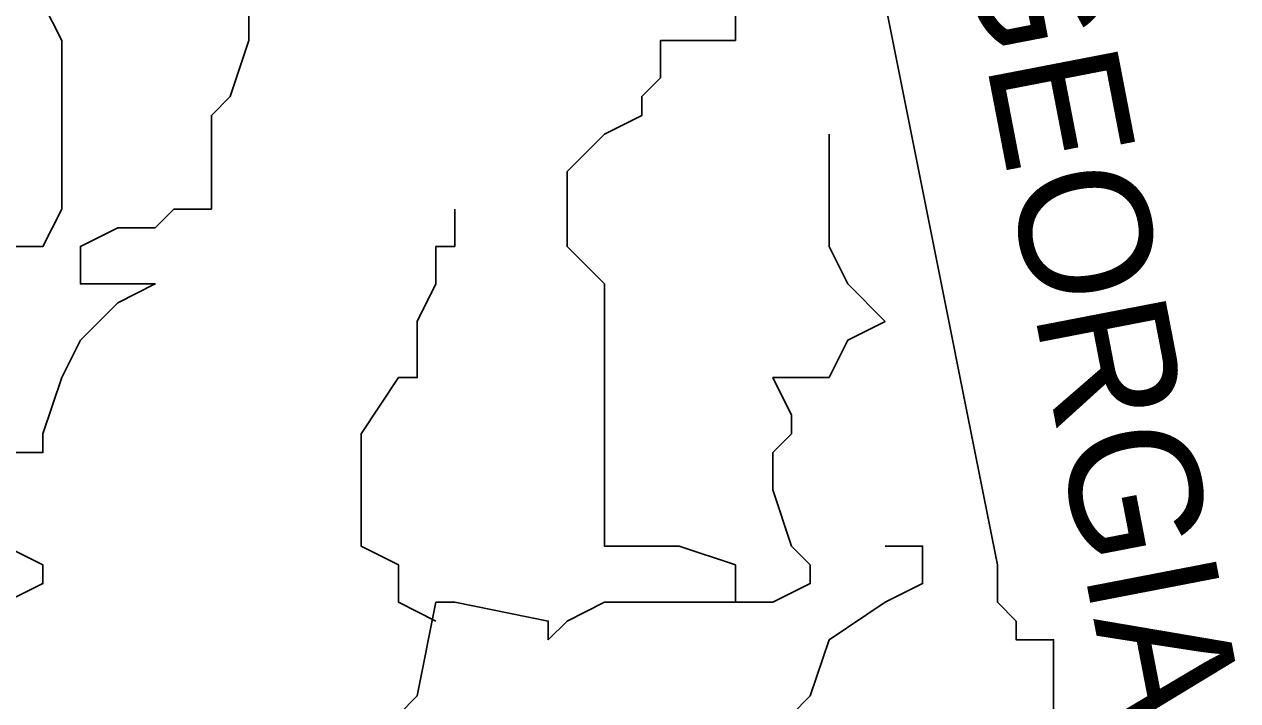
# Model space of a CAD drawing. Extents: x 2193008 to 2198143, y 1236112 to 1237864.
# Drawn here: x 2196754.084 to 2196757.491, y 1237127.858 to 1237129.757 of the extents above; entities that cross this region are included whole.
import ezdxf

# ---------------------------------------------------------------- set-up
doc = ezdxf.new("R2010")
doc.units = 0
doc.layers.add('great seal', color=7, linetype='Continuous')

msp = doc.modelspace()

# ---------------------------------------------------------------- linework, layer by layer
at = {"layer": 'great seal'}
msp.add_line((2196755.2398, 1237128.0819), (2196755.2398, 1237128.0819), dxfattribs=at)
msp.add_line((2196755.2398, 1237128.0819), (2196755.2398, 1237128.0819), dxfattribs=at)
msp.add_line((2196755.2398, 1237128.0819), (2196755.2398, 1237128.0819), dxfattribs=at)
msp.add_line((2196755.2398, 1237128.0819), (2196755.2398, 1237128.0819), dxfattribs=at)
msp.add_line((2196755.2398, 1237128.0819), (2196755.2398, 1237128.0819), dxfattribs=at)
msp.add_line((2196755.2398, 1237128.0819), (2196755.2398, 1237128.0819), dxfattribs=at)
for points in [[(2196756.3434, 1237130.6045), (2196756.8164, 1237128.2396), (2196756.8164, 1237128.1345), (2196756.8689, 1237128.0819), (2196756.8689, 1237128.0294), (2196756.8689, 1237128.0294), (2196756.974, 1237128.0294), (2196756.974, 1237127.8717), (2196756.974, 1237127.8192)], [(2196756.3434, 1237130.6045), (2196756.8164, 1237128.2396), (2196756.8164, 1237128.1345), (2196756.8689, 1237128.0819), (2196756.8689, 1237128.0294), (2196756.8689, 1237128.0294), (2196756.974, 1237128.0294), (2196756.974, 1237127.8717), (2196756.974, 1237127.8192)], [(2196756.3434, 1237130.6045), (2196756.8164, 1237128.2396), (2196756.8164, 1237128.1345), (2196756.8689, 1237128.0819), (2196756.8689, 1237128.0294), (2196756.8689, 1237128.0294), (2196756.974, 1237128.0294), (2196756.974, 1237127.8717), (2196756.974, 1237127.8192)], [(2196753.926, 1237128.7651), (2196753.926, 1237128.8702), (2196753.926, 1237128.9228), (2196753.926, 1237129.0279), (2196753.9785, 1237129.0279), (2196754.0311, 1237129.133), (2196754.1362, 1237129.133), (2196754.1887, 1237129.2381), (2196754.1887, 1237129.4483), (2196754.1887, 1237129.5534), (2196754.1887, 1237129.606), (2196754.1887, 1237129.7111), (2196754.1362, 1237129.8162), (2196754.1362, 1237129.9213), (2196754.1362, 1237129.9738), (2196754.1887, 1237130.0264), (2196754.2413, 1237130.184)], [(2196753.926, 1237128.7651), (2196753.926, 1237128.8702), (2196753.926, 1237128.9228), (2196753.926, 1237129.0279), (2196753.9785, 1237129.0279), (2196754.0311, 1237129.133), (2196754.1362, 1237129.133), (2196754.1887, 1237129.2381), (2196754.1887, 1237129.4483), (2196754.1887, 1237129.5534), (2196754.1887, 1237129.606), (2196754.1887, 1237129.7111), (2196754.1362, 1237129.8162), (2196754.1362, 1237129.9213), (2196754.1362, 1237129.9738), (2196754.1887, 1237130.0264), (2196754.2413, 1237130.184)], [(2196753.926, 1237128.7651), (2196753.926, 1237128.8702), (2196753.926, 1237128.9228), (2196753.926, 1237129.0279), (2196753.9785, 1237129.0279), (2196754.0311, 1237129.133), (2196754.1362, 1237129.133), (2196754.1887, 1237129.2381), (2196754.1887, 1237129.4483), (2196754.1887, 1237129.5534), (2196754.1887, 1237129.606), (2196754.1887, 1237129.7111), (2196754.1362, 1237129.8162), (2196754.1362, 1237129.9213), (2196754.1362, 1237129.9738), (2196754.1887, 1237130.0264), (2196754.2413, 1237130.184)], [(2196754.0311, 1237128.5549), (2196754.1362, 1237128.5549), (2196754.1362, 1237128.6075), (2196754.1887, 1237128.7651), (2196754.2413, 1237128.8702), (2196754.3464, 1237128.9753), (2196754.4515, 1237129.0279), (2196754.3464, 1237129.0279), (2196754.2413, 1237129.0279), (2196754.2413, 1237129.133), (2196754.3464, 1237129.1855), (2196754.3464, 1237129.1855), (2196754.4515, 1237129.1855), (2196754.504, 1237129.2381), (2196754.504, 1237129.2381), (2196754.6092, 1237129.2381), (2196754.6092, 1237129.3432), (2196754.6092, 1237129.4483), (2196754.6092, 1237129.4483), (2196754.6092, 1237129.5008), (2196754.6617, 1237129.5534), (2196754.7143, 1237129.7111), (2196754.7143, 1237129.7111), (2196754.7143, 1237129.8162)], [(2196754.0311, 1237128.5549), (2196754.1362, 1237128.5549), (2196754.1362, 1237128.6075), (2196754.1887, 1237128.7651), (2196754.2413, 1237128.8702), (2196754.3464, 1237128.9753), (2196754.4515, 1237129.0279), (2196754.3464, 1237129.0279), (2196754.2413, 1237129.0279), (2196754.2413, 1237129.133), (2196754.3464, 1237129.1855), (2196754.3464, 1237129.1855), (2196754.4515, 1237129.1855), (2196754.504, 1237129.2381), (2196754.504, 1237129.2381), (2196754.6092, 1237129.2381), (2196754.6092, 1237129.3432), (2196754.6092, 1237129.4483), (2196754.6092, 1237129.4483), (2196754.6092, 1237129.5008), (2196754.6617, 1237129.5534), (2196754.7143, 1237129.7111), (2196754.7143, 1237129.7111), (2196754.7143, 1237129.8162)], [(2196754.0311, 1237128.5549), (2196754.1362, 1237128.5549), (2196754.1362, 1237128.6075), (2196754.1887, 1237128.7651), (2196754.2413, 1237128.8702), (2196754.3464, 1237128.9753), (2196754.4515, 1237129.0279), (2196754.3464, 1237129.0279), (2196754.2413, 1237129.0279), (2196754.2413, 1237129.133), (2196754.3464, 1237129.1855), (2196754.3464, 1237129.1855), (2196754.4515, 1237129.1855), (2196754.504, 1237129.2381), (2196754.504, 1237129.2381), (2196754.6092, 1237129.2381), (2196754.6092, 1237129.3432), (2196754.6092, 1237129.4483), (2196754.6092, 1237129.4483), (2196754.6092, 1237129.5008), (2196754.6617, 1237129.5534), (2196754.7143, 1237129.7111), (2196754.7143, 1237129.7111), (2196754.7143, 1237129.8162)], [(2196756.0806, 1237128.1345), (2196756.0806, 1237128.2396), (2196755.923, 1237128.2921), (2196755.8704, 1237128.2921), (2196755.7128, 1237128.2921), (2196755.7128, 1237128.5549), (2196755.7128, 1237128.5549), (2196755.7128, 1237128.6075), (2196755.7128, 1237128.7651), (2196755.7128, 1237128.8702), (2196755.7128, 1237129.0279), (2196755.6077, 1237129.133), (2196755.6077, 1237129.3432), (2196755.7128, 1237129.4483), (2196755.8179, 1237129.5008), (2196755.8179, 1237129.5534), (2196755.8704, 1237129.606), (2196755.8704, 1237129.7111), (2196756.0806, 1237129.7111), (2196756.0806, 1237129.8162)], [(2196756.0806, 1237128.1345), (2196756.0806, 1237128.2396), (2196755.923, 1237128.2921), (2196755.8704, 1237128.2921), (2196755.7128, 1237128.2921), (2196755.7128, 1237128.5549), (2196755.7128, 1237128.5549), (2196755.7128, 1237128.6075), (2196755.7128, 1237128.7651), (2196755.7128, 1237128.8702), (2196755.7128, 1237129.0279), (2196755.6077, 1237129.133), (2196755.6077, 1237129.3432), (2196755.7128, 1237129.4483), (2196755.8179, 1237129.5008), (2196755.8179, 1237129.5534), (2196755.8704, 1237129.606), (2196755.8704, 1237129.7111), (2196756.0806, 1237129.7111), (2196756.0806, 1237129.8162)], [(2196756.0806, 1237128.1345), (2196756.0806, 1237128.2396), (2196755.923, 1237128.2921), (2196755.8704, 1237128.2921), (2196755.7128, 1237128.2921), (2196755.7128, 1237128.5549), (2196755.7128, 1237128.5549), (2196755.7128, 1237128.6075), (2196755.7128, 1237128.7651), (2196755.7128, 1237128.8702), (2196755.7128, 1237129.0279), (2196755.6077, 1237129.133), (2196755.6077, 1237129.3432), (2196755.7128, 1237129.4483), (2196755.8179, 1237129.5008), (2196755.8179, 1237129.5534), (2196755.8704, 1237129.606), (2196755.8704, 1237129.7111), (2196756.0806, 1237129.7111), (2196756.0806, 1237129.8162)], [(2196755.1347, 1237127.8192), (2196755.1872, 1237127.8717), (2196755.2398, 1237128.1345), (2196755.2923, 1237128.1345), (2196755.5551, 1237128.0819), (2196755.5551, 1237128.0294), (2196755.6077, 1237128.0819), (2196755.7128, 1237128.1345), (2196755.8704, 1237128.1345), (2196756.0806, 1237128.1345), (2196756.1857, 1237128.1345), (2196756.2908, 1237128.187), (2196756.2908, 1237128.2396), (2196756.2383, 1237128.2921), (2196756.2383, 1237128.2921), (2196756.1857, 1237128.4498), (2196756.1857, 1237128.5549), (2196756.2383, 1237128.6075), (2196756.2383, 1237128.66), (2196756.1857, 1237128.7651), (2196756.3434, 1237128.7651), (2196756.3959, 1237128.8702), (2196756.5011, 1237128.9228), (2196756.3959, 1237129.0279), (2196756.3959, 1237129.0279), (2196756.3434, 1237129.133), (2196756.3434, 1237129.2381), (2196756.3434, 1237129.4483)], [(2196755.1347, 1237127.8192), (2196755.1872, 1237127.8717), (2196755.2398, 1237128.1345), (2196755.2923, 1237128.1345), (2196755.5551, 1237128.0819), (2196755.5551, 1237128.0294), (2196755.6077, 1237128.0819), (2196755.7128, 1237128.1345), (2196755.8704, 1237128.1345), (2196756.0806, 1237128.1345), (2196756.1857, 1237128.1345), (2196756.2908, 1237128.187), (2196756.2908, 1237128.2396), (2196756.2383, 1237128.2921), (2196756.2383, 1237128.2921), (2196756.1857, 1237128.4498), (2196756.1857, 1237128.5549), (2196756.2383, 1237128.6075), (2196756.2383, 1237128.66), (2196756.1857, 1237128.7651), (2196756.3434, 1237128.7651), (2196756.3959, 1237128.8702), (2196756.5011, 1237128.9228), (2196756.3959, 1237129.0279), (2196756.3959, 1237129.0279), (2196756.3434, 1237129.133), (2196756.3434, 1237129.2381), (2196756.3434, 1237129.4483)], [(2196755.1347, 1237127.8192), (2196755.1872, 1237127.8717), (2196755.2398, 1237128.1345), (2196755.2923, 1237128.1345), (2196755.5551, 1237128.0819), (2196755.5551, 1237128.0294), (2196755.6077, 1237128.0819), (2196755.7128, 1237128.1345), (2196755.8704, 1237128.1345), (2196756.0806, 1237128.1345), (2196756.1857, 1237128.1345), (2196756.2908, 1237128.187), (2196756.2908, 1237128.2396), (2196756.2383, 1237128.2921), (2196756.2383, 1237128.2921), (2196756.1857, 1237128.4498), (2196756.1857, 1237128.5549), (2196756.2383, 1237128.6075), (2196756.2383, 1237128.66), (2196756.1857, 1237128.7651), (2196756.3434, 1237128.7651), (2196756.3959, 1237128.8702), (2196756.5011, 1237128.9228), (2196756.3959, 1237129.0279), (2196756.3959, 1237129.0279), (2196756.3434, 1237129.133), (2196756.3434, 1237129.2381), (2196756.3434, 1237129.4483)], [(2196755.2398, 1237128.0819), (2196755.1347, 1237128.1345), (2196755.1347, 1237128.187), (2196755.1347, 1237128.2396), (2196755.0296, 1237128.2921), (2196755.0296, 1237128.4498), (2196755.0296, 1237128.5549), (2196755.0296, 1237128.6075), (2196755.0296, 1237128.6075), (2196755.1347, 1237128.7651), (2196755.1872, 1237128.7651), (2196755.1872, 1237128.9228), (2196755.2398, 1237129.0279), (2196755.2398, 1237129.0279), (2196755.2398, 1237129.133), (2196755.2923, 1237129.133), (2196755.2923, 1237129.2381)], [(2196755.2398, 1237128.0819), (2196755.1347, 1237128.1345), (2196755.1347, 1237128.187), (2196755.1347, 1237128.2396), (2196755.0296, 1237128.2921), (2196755.0296, 1237128.4498), (2196755.0296, 1237128.5549), (2196755.0296, 1237128.6075), (2196755.0296, 1237128.6075), (2196755.1347, 1237128.7651), (2196755.1872, 1237128.7651), (2196755.1872, 1237128.9228), (2196755.2398, 1237129.0279), (2196755.2398, 1237129.0279), (2196755.2398, 1237129.133), (2196755.2923, 1237129.133), (2196755.2923, 1237129.2381)], [(2196755.2398, 1237128.0819), (2196755.1347, 1237128.1345), (2196755.1347, 1237128.187), (2196755.1347, 1237128.2396), (2196755.0296, 1237128.2921), (2196755.0296, 1237128.4498), (2196755.0296, 1237128.5549), (2196755.0296, 1237128.6075), (2196755.0296, 1237128.6075), (2196755.1347, 1237128.7651), (2196755.1872, 1237128.7651), (2196755.1872, 1237128.9228), (2196755.2398, 1237129.0279), (2196755.2398, 1237129.0279), (2196755.2398, 1237129.133), (2196755.2923, 1237129.133), (2196755.2923, 1237129.2381)], [(2196754.0311, 1237128.1345), (2196754.1362, 1237128.187), (2196754.1362, 1237128.2396), (2196754.0311, 1237128.2921)], [(2196754.0311, 1237128.1345), (2196754.1362, 1237128.187), (2196754.1362, 1237128.2396), (2196754.0311, 1237128.2921)], [(2196754.0311, 1237128.1345), (2196754.1362, 1237128.187), (2196754.1362, 1237128.2396), (2196754.0311, 1237128.2921)], [(2196755.5551, 1237126.7156), (2196755.5551, 1237126.7156), (2196755.5551, 1237126.8732), (2196755.6077, 1237126.9258), (2196755.6077, 1237126.9783), (2196755.6077, 1237127.0834), (2196755.6602, 1237127.0834), (2196755.7128, 1237127.1885), (2196755.8704, 1237127.2411), (2196755.923, 1237127.3462), (2196756.0806, 1237127.3462), (2196756.0806, 1237127.4513), (2196756.1857, 1237127.6615), (2196756.1857, 1237127.7666), (2196756.1857, 1237127.7666), (2196756.1857, 1237127.8192), (2196756.2383, 1237127.8192), (2196756.2908, 1237127.8717), (2196756.3434, 1237128.0294), (2196756.5011, 1237128.1345), (2196756.6062, 1237128.187), (2196756.6062, 1237128.2396), (2196756.6062, 1237128.2921), (2196756.5011, 1237128.2921)], [(2196755.5551, 1237126.7156), (2196755.5551, 1237126.7156), (2196755.5551, 1237126.8732), (2196755.6077, 1237126.9258), (2196755.6077, 1237126.9783), (2196755.6077, 1237127.0834), (2196755.6602, 1237127.0834), (2196755.7128, 1237127.1885), (2196755.8704, 1237127.2411), (2196755.923, 1237127.3462), (2196756.0806, 1237127.3462), (2196756.0806, 1237127.4513), (2196756.1857, 1237127.6615), (2196756.1857, 1237127.7666), (2196756.1857, 1237127.7666), (2196756.1857, 1237127.8192), (2196756.2383, 1237127.8192), (2196756.2908, 1237127.8717), (2196756.3434, 1237128.0294), (2196756.5011, 1237128.1345), (2196756.6062, 1237128.187), (2196756.6062, 1237128.2396), (2196756.6062, 1237128.2921), (2196756.5011, 1237128.2921)], [(2196755.5551, 1237126.7156), (2196755.5551, 1237126.7156), (2196755.5551, 1237126.8732), (2196755.6077, 1237126.9258), (2196755.6077, 1237126.9783), (2196755.6077, 1237127.0834), (2196755.6602, 1237127.0834), (2196755.7128, 1237127.1885), (2196755.8704, 1237127.2411), (2196755.923, 1237127.3462), (2196756.0806, 1237127.3462), (2196756.0806, 1237127.4513), (2196756.1857, 1237127.6615), (2196756.1857, 1237127.7666), (2196756.1857, 1237127.7666), (2196756.1857, 1237127.8192), (2196756.2383, 1237127.8192), (2196756.2908, 1237127.8717), (2196756.3434, 1237128.0294), (2196756.5011, 1237128.1345), (2196756.6062, 1237128.187), (2196756.6062, 1237128.2396), (2196756.6062, 1237128.2921), (2196756.5011, 1237128.2921)]]:
    msp.add_lwpolyline(points, dxfattribs=at)
for radius in [4.5988, 4.5988, 4.5988, 4.4778, 4.4778, 4.4778, 3.5557, 3.5557, 3.5557, 3.4444, 3.4444, 3.4444]:
    msp.add_circle((2196755.2433, 1237128.0451), radius, dxfattribs=at)

# ---------------------------------------------------------------- texts
msp.add_text('GEORGIA', height=0.36892, rotation=280.9296, dxfattribs=at).set_placement((2196756.7113, 1237130.0264))
msp.add_text('GEORGIA', height=0.36892, rotation=280.9296, dxfattribs=at).set_placement((2196756.7113, 1237130.0264))
msp.add_text('GEORGIA', height=0.36892, rotation=280.9296, dxfattribs=at).set_placement((2196756.7113, 1237130.0264))

doc.saveas('drawing.dxf')
